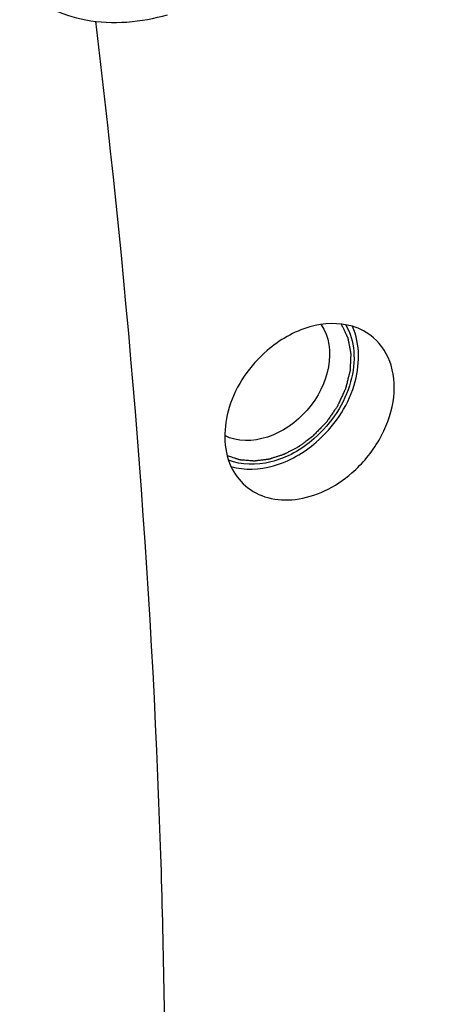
# Model space of a CAD drawing. Header units: millimetres. Extents: x 0 to 420, y 0 to 297.
# Tile 492 of 502: x 379.73 to 380.94, y 231.29 to 234.06. Entities that reach past the tile are written whole.
import ezdxf

# ---------------------------------------------------------------- set-up
doc = ezdxf.new("R2010")
doc.units = ezdxf.units.MM
doc.header["$LTSCALE"] = 23.1
doc.layers.get('0').update_dxf_attribs({"linetype": 'CONTINUOUS'})
doc.layers.add('02___PRT_ALL_AXES', color=7, linetype='CONTINUOUS')

msp = doc.modelspace()

# ---------------------------------------------------------------- linework, layer by layer
at = {"color": 7, "linetype": 'CONTINUOUS'}
msp.add_arc((380.3407, 233.1354), 0.3369, 310.8936, 311.0957, dxfattribs=at)
for points, knots in [([(380.6158, 237.6464), (381.9951, 237.2171), (384.6602, 236.1235), (387.0752, 234.5497), (388.1836, 233.6648)], [0, 0, 0, 0, 0.504597, 1, 1, 1, 1]), ([(379.7347, 234.1499), (379.7598, 234.1264), (379.8182, 234.0862), (379.959, 234.0406), (380.0762, 234.0513), (380.15, 234.0726)], [0, 0, 0, 0, 0.234243, 0.475825, 1, 1, 1, 1]), ([(380.1434, 230.9639), (380.1434, 231.2129), (380.126, 232.2454), (380.0425, 233.2763), (379.9483, 234.0541)], [0, 0, 0, 0, 0.241202, 1, 1, 1, 1]), ([(380.5812, 233.2012), (380.6273, 233.1347), (380.58, 232.9289), (380.3826, 232.8533), (380.3105, 232.8898)], [0, 0, 0, 0, 0.500343, 1, 1, 1, 1]), ([(380.6504, 233.2014), (380.6634, 233.179), (380.6788, 233.1242), (380.6682, 233.037), (380.6289, 232.9517), (380.5866, 232.9028), (380.5622, 232.8815)], [0, 0, 0, 0, 0.218864, 0.462276, 0.727009, 1, 1, 1, 1]), ([(380.5613, 232.8807), (380.5265, 232.8506), (380.4498, 232.806), (380.3577, 232.8062), (380.3209, 232.8209)], [0, 0, 0, 0, 0.536973, 1, 1, 1, 1])]:
    msp.add_open_spline(points, degree=3, knots=knots, dxfattribs=at)
at = {"color": 2, "linetype": 'CONTINUOUS'}
for points, knots in [([(380.6379, 233.203), (380.6393, 233.2002), (380.6419, 233.1946), (380.6453, 233.1876), (380.648, 233.182), (380.65, 233.1777), (380.6517, 233.1742), (380.653, 233.1714), (380.654, 233.1693), (380.6548, 233.1676), (380.6555, 233.1662), (380.6559, 233.1653), (380.6563, 233.1646), (380.6564, 233.164), (380.6565, 233.1634), (380.6568, 233.1621), (380.6571, 233.1603), (380.6576, 233.1578), (380.6582, 233.1545), (380.6589, 233.1504), (380.6599, 233.1455), (380.6608, 233.1406), (380.6617, 233.1356), (380.6625, 233.1315), (380.6631, 233.1282), (380.6636, 233.1258), (380.6639, 233.1237), (380.6643, 233.1221), (380.6644, 233.121), (380.6646, 233.1202), (380.6648, 233.1194), (380.6647, 233.1183), (380.6646, 233.117), (380.6646, 233.1152), (380.6645, 233.113), (380.6643, 233.1095), (380.6641, 233.1051), (380.6638, 233.0981), (380.6635, 233.0911), (380.6631, 233.0841), (380.6629, 233.0797), (380.6628, 233.0762), (380.6627, 233.074), (380.6626, 233.0725), (380.6626, 233.0717), (380.6626, 233.0713), (380.6624, 233.0708), (380.6623, 233.0702), (380.6621, 233.0693), (380.6617, 233.0677), (380.6611, 233.0654), (380.6601, 233.0618), (380.659, 233.0572), (380.6576, 233.0517), (380.6562, 233.0462), (380.6548, 233.0407), (380.6534, 233.0352), (380.6522, 233.0306), (380.6513, 233.027), (380.6507, 233.0247), (380.6503, 233.0231), (380.6501, 233.0222), (380.6499, 233.0216), (380.6498, 233.0211), (380.6496, 233.0207), (380.6493, 233.0199), (380.6485, 233.0183), (380.6475, 233.0161), (380.6458, 233.0125), (380.6438, 233.008), (380.6404, 233.0009), (380.6371, 232.9937), (380.6338, 232.9865), (380.6317, 232.9821), (380.6301, 232.9785), (380.629, 232.9762), (380.6282, 232.9745), (380.6276, 232.9731), (380.6271, 232.972), (380.6265, 232.9712), (380.6257, 232.9699), (380.6244, 232.9681), (380.6227, 232.9656), (380.621, 232.9632), (380.6187, 232.9599), (380.6159, 232.9558), (380.6114, 232.9493), (380.6068, 232.9427), (380.6029, 232.937), (380.6006, 232.9337), (380.5989, 232.9312), (380.5975, 232.9292), (380.5965, 232.9278), (380.5959, 232.9269), (380.5952, 232.9262), (380.5943, 232.9253), (380.5929, 232.9239), (380.5911, 232.922), (380.589, 232.9198), (380.5861, 232.9169), (380.5811, 232.9118), (380.574, 232.9045), (380.5655, 232.8957), (380.5598, 232.8899), (380.5569, 232.8869)], [0, 0, 0, 0, 0.03125, 0.0625, 0.078125, 0.09375, 0.109375, 0.117188, 0.125, 0.132812, 0.136719, 0.140625, 0.142578, 0.144531, 0.146484, 0.148438, 0.15625, 0.164062, 0.171875, 0.1875, 0.203125, 0.21875, 0.234375, 0.25, 0.257812, 0.265625, 0.273438, 0.277344, 0.28125, 0.283203, 0.285156, 0.289062, 0.292969, 0.296875, 0.304688, 0.3125, 0.328125, 0.34375, 0.375, 0.390625, 0.40625, 0.414062, 0.421875, 0.425781, 0.427734, 0.428711, 0.429688, 0.431641, 0.433594, 0.4375, 0.445312, 0.453125, 0.46875, 0.484375, 0.5, 0.515625, 0.53125, 0.546875, 0.554688, 0.5625, 0.566406, 0.568359, 0.570312, 0.571289, 0.572266, 0.574219, 0.578125, 0.585938, 0.59375, 0.609375, 0.625, 0.65625, 0.671875, 0.6875, 0.695312, 0.703125, 0.707031, 0.710938, 0.714844, 0.716797, 0.71875, 0.726562, 0.734375, 0.742188, 0.75, 0.765625, 0.78125, 0.8125, 0.828125, 0.835938, 0.84375, 0.851562, 0.855469, 0.857422, 0.859375, 0.863281, 0.867188, 0.875, 0.882812, 0.890625, 0.90625, 0.9375, 0.96875, 1, 1, 1, 1]), ([(380.5569, 232.8869), (380.5521, 232.8834), (380.5449, 232.878), (380.5365, 232.8718), (380.5317, 232.8682), (380.5281, 232.8655), (380.5245, 232.8628), (380.5218, 232.8608), (380.52, 232.8595), (380.5192, 232.8589), (380.5186, 232.8585), (380.518, 232.8581), (380.5168, 232.8575), (380.5152, 232.8567), (380.5127, 232.8554), (380.5095, 232.8537), (380.5043, 232.851), (380.4979, 232.8476), (380.4915, 232.8443), (380.4863, 232.8416), (380.4831, 232.8399), (380.4805, 232.8385), (380.4789, 232.8377), (380.4778, 232.8371), (380.4772, 232.8368), (380.4765, 232.8366), (380.4757, 232.8363), (380.4737, 232.8357), (380.4707, 232.8347), (380.4668, 232.8334), (380.4628, 232.8322), (380.4588, 232.8309), (380.4549, 232.8296), (380.4509, 232.8283), (380.447, 232.827), (380.4437, 232.826), (380.441, 232.8251), (380.4391, 232.8245), (380.4374, 232.8239), (380.4362, 232.8236), (380.4356, 232.8234), (380.4351, 232.8232), (380.4346, 232.8231), (380.434, 232.823), (380.4328, 232.8229), (380.4312, 232.8227), (380.4292, 232.8224), (380.4266, 232.8221), (380.4234, 232.8217), (380.4195, 232.8212), (380.4155, 232.8207), (380.4116, 232.8202), (380.4077, 232.8197), (380.4038, 232.8192), (380.4005, 232.8188), (380.3979, 232.8185), (380.3963, 232.8183), (380.395, 232.8181), (380.3942, 232.818), (380.3935, 232.8179), (380.3929, 232.8179), (380.3918, 232.818), (380.3903, 232.8182), (380.3878, 232.8184), (380.3847, 232.8186), (380.3798, 232.819), (380.3736, 232.8196), (380.3674, 232.8201), (380.3624, 232.8205), (380.3593, 232.8207), (380.3569, 232.8209), (380.3553, 232.8211), (380.3542, 232.8212), (380.3536, 232.8212), (380.3531, 232.8214), (380.3524, 232.8217), (380.3512, 232.822), (380.3498, 232.8225), (380.3475, 232.8232), (380.3447, 232.8242), (380.3413, 232.8253), (380.3367, 232.8268), (380.3288, 232.8294), (380.322, 232.8316), (380.3174, 232.8331)], [0, 0, 0, 0, 0.0625, 0.09375, 0.109375, 0.125, 0.140625, 0.15625, 0.160156, 0.164062, 0.166016, 0.167969, 0.171875, 0.179688, 0.1875, 0.203125, 0.21875, 0.25, 0.28125, 0.296875, 0.3125, 0.320312, 0.328125, 0.332031, 0.333984, 0.335938, 0.339844, 0.34375, 0.359375, 0.375, 0.390625, 0.40625, 0.421875, 0.4375, 0.453125, 0.46875, 0.476562, 0.484375, 0.492188, 0.496094, 0.498047, 0.5, 0.501953, 0.503906, 0.507812, 0.515625, 0.523438, 0.53125, 0.546875, 0.5625, 0.578125, 0.59375, 0.609375, 0.625, 0.640625, 0.648438, 0.65625, 0.660156, 0.664062, 0.666016, 0.667969, 0.671875, 0.679688, 0.6875, 0.703125, 0.71875, 0.75, 0.78125, 0.796875, 0.8125, 0.820312, 0.828125, 0.832031, 0.833984, 0.835938, 0.839844, 0.84375, 0.851562, 0.859375, 0.875, 0.890625, 0.90625, 0.9375, 1, 1, 1, 1])]:
    msp.add_open_spline(points, degree=3, knots=knots, dxfattribs=at)
at = {"layer": '02___PRT_ALL_AXES', "color": 7, "linetype": 'CONTINUOUS'}
for points, knots in [([(379.7909, 236.1019), (380.461, 235.9004), (383.0573, 234.9943), (385.4882, 233.6072), (387.101, 232.3432)], [0, 0, 0, 0, 0.254572, 1, 1, 1, 1]), ([(380.6691, 233.1968), (380.6309, 233.2082), (380.5401, 233.2034), (380.4641, 233.1584), (380.4296, 233.1285)], [0, 0, 0, 0, 0.466088, 1, 1, 1, 1]), ([(380.5678, 232.8713), (380.6161, 232.9132), (380.6883, 233.0151), (380.6924, 233.1466), (380.6692, 233.1967)], [0, 0, 0, 0, 0.536408, 1, 1, 1, 1]), ([(380.6678, 232.7847), (380.698, 232.8109), (380.749, 232.8724), (380.7898, 232.9794), (380.7877, 233.0857), (380.7518, 233.1445), (380.7287, 233.1645)], [0, 0, 0, 0, 0.280029, 0.547244, 0.786076, 1, 1, 1, 1]), ([(380.4296, 233.1285), (380.3813, 233.0866), (380.309, 232.9847), (380.305, 232.8532), (380.3281, 232.8031)], [0, 0, 0, 0, 0.536408, 1, 1, 1, 1]), ([(380.3282, 232.803), (380.3665, 232.7916), (380.4573, 232.7964), (380.5332, 232.8414), (380.5678, 232.8713)], [0, 0, 0, 0, 0.466088, 1, 1, 1, 1]), ([(380.3687, 232.7487), (380.3867, 232.7331), (380.4326, 232.7094), (380.5125, 232.706), (380.5948, 232.7315), (380.6446, 232.7647), (380.6678, 232.7847)], [0, 0, 0, 0, 0.219759, 0.456835, 0.718379, 1, 1, 1, 1])]:
    msp.add_open_spline(points, degree=3, knots=knots, dxfattribs=at)
for points in [[(380.7287, 233.1645), (380.7116, 233.1793), (380.6908, 233.1904), (380.6691, 233.1968)], [(380.3281, 232.8031), (380.3376, 232.7825), (380.3516, 232.7635), (380.3687, 232.7487)]]:
    msp.add_open_spline(points, degree=3, dxfattribs=at)

doc.saveas('drawing.dxf')
